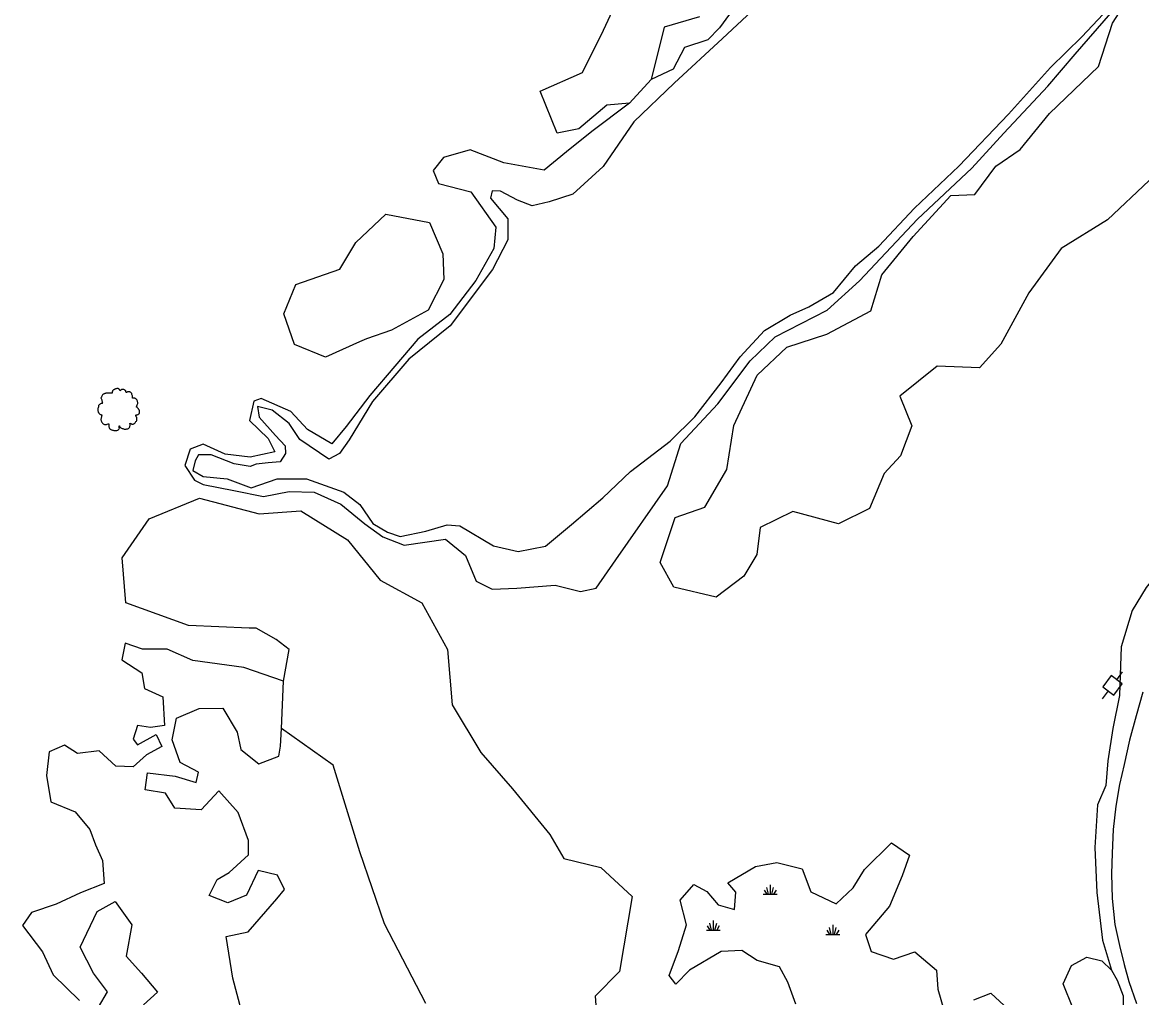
# Model space of a CAD drawing. Extents: x 2160437 to 2172832, y 205694 to 212444.
# Drawn here: x 2170832.1 to 2171239.3, y 207468 to 207822.9 of the extents above; entities that cross this region are included whole.
import ezdxf

# ---------------------------------------------------------------- set-up
doc = ezdxf.new("R2010")
doc.units = 0
for name, color, linetype in [('Default', 7, 'Continuous'), ('RD_EX_H2O', 7, 'Continuous'), ('RD_EX_H2O_WetLd', 7, 'Continuous'), ('RD_EX_Road', 7, 'Continuous'), ('RD_EX_UT', 7, 'Continuous'), ('RD_EX_VEG', 7, 'Continuous'), ('RD_EX_VEG_ShrubLine', 7, 'Continuous'), ('RD_EX_VEG_TreeLine', 7, 'Continuous')]:
    doc.layers.add(name, color=color, linetype=linetype)

# ---------------------------------------------------------------- blocks, each defined once
blk = doc.blocks.new('MARSH')
at = {"layer": 'Default'}
for points in [[(-0.0417, 0), (0.0417, 0)], [(-0.0365, 0.026), (-0.0208, 0)], [(-0.0104, 0), (-0.0208, 0.0417)], [(0, 0.0573), (0, 0)], [(0.0104, 0), (0.0208, 0.0417)], [(0.0365, 0.026), (0.0208, 0)]]:
    blk.add_lwpolyline(points, dxfattribs=at)
blk = doc.blocks.new('T2')
at = {"layer": 'RD_EX_VEG'}
for points in [[(0.05, 7.21), (-0.25, 7.24), (-0.57, 7.14), (-0.82, 7.04), (-1.05, 6.96), (-1.27, 6.86), (-1.57, 6.69), (-1.8, 6.49), (-1.92, 6.24), (-1.97, 6.01), (-2.02, 5.74), (-2.02, 5.56), (-2.15, 5.54), (-2.3, 5.56), (-2.55, 5.64), (-2.8, 5.64), (-3.05, 5.64), (-3.4, 5.61), (-3.75, 5.61), (-4.02, 5.56), (-4.35, 5.51), (-4.72, 5.39), (-5.07, 5.26), (-5.37, 5.01), (-5.62, 4.54), (-5.75, 4.19), (-5.9, 3.94), (-5.75, 3.49), (-5.57, 3.14), (-5.55, 2.94), (-5.47, 2.52), (-5.37, 2.29), (-5.25, 2.09), (-5.32, 2.07), (-5.7, 2.02), (-6, 1.92), (-6.42, 1.69), (-6.64, 1.47), (-6.74, 1.14), (-6.77, 0.79), (-6.87, 0.59), (-6.94, 0.32), (-6.97, 0.24), (-7.02, -0.08), (-6.92, -0.53), (-6.89, -0.88), (-6.77, -1.11), (-6.62, -1.28), (-6.44, -1.53), (-6.05, -1.76), (-5.72, -1.86), (-5.52, -1.88), (-5.7, -2.38), (-5.75, -2.73), (-5.87, -3.13), (-5.87, -3.21), (-5.92, -3.68), (-5.77, -4.01), (-5.7, -4.38), (-5.52, -4.61), (-5.25, -4.91), (-4.92, -5.13), (-4.42, -5.26), (-4.02, -5.23), (-3.45, -5.06), (-3.2, -4.98), (-3.22, -5.16), (-3.2, -5.53), (-3.2, -5.96), (-3.05, -6.28), (-2.95, -6.56), (-2.8, -6.81), (-2.47, -7.03), (-2.07, -7.11), (-1.65, -7.26), (-1.2, -7.33), (-0.7, -7.36), (-0.1, -7.21), (0.18, -7.08), (0.28, -6.91), (0.48, -6.53), (0.43, -6.31), (0.45, -5.71), (0.55, -5.88), (0.73, -6.23), (1.23, -6.53), (1.63, -6.71), (2.1, -6.86), (2.4, -6.93), (2.88, -6.86), (3.25, -6.78), (3.63, -6.66), (3.93, -6.38), (4.1, -6.11), (4.15, -5.83), (4.23, -5.46), (4.28, -5.28)], [(4.28, -5.28), (4.2, -5.11), (4.15, -4.86), (4.23, -4.88), (4.4, -4.93), (4.68, -5.06), (4.9, -5.13), (5.23, -5.11), (5.5, -5.01), (5.95, -4.73), (6.22, -4.26), (6.5, -3.86), (6.57, -3.53), (6.52, -3.31), (6.5, -2.81), (6.3, -2.56), (6.25, -2.43), (6.15, -2.03), (6.22, -1.98), (6.5, -1.93), (6.87, -1.81), (7.15, -1.68), (7.37, -1.51), (7.45, -1.28), (7.42, -0.88), (7.47, -0.48), (7.4, -0.33), (7.3, -0.18), (7.22, 0.02), (7.07, 0.17), (6.97, 0.32), (6.87, 0.42), (6.75, 0.57), (6.57, 0.69), (6.42, 0.74), (6.37, 0.89), (6.52, 1.09), (6.57, 1.19), (6.6, 1.42), (6.82, 1.77), (6.87, 2.17), (6.82, 2.59), (6.77, 2.87), (6.62, 3.14), (6.42, 3.39), (6.3, 3.56), (6.12, 3.69), (5.8, 3.81), (5.55, 3.86), (5.2, 3.86), (5, 3.91), (5.03, 3.96), (5.03, 4.11), (5.03, 4.39), (4.95, 4.84), (4.8, 5.34), (4.8, 5.36), (4.7, 5.61), (4.48, 5.81), (4.3, 5.91), (4.1, 6.04), (3.85, 6.06), (3.55, 6.06), (3.28, 6.01), (3.08, 5.91), (2.9, 5.79), (2.83, 5.94), (2.73, 6.24), (2.68, 6.39), (2.53, 6.56), (2.3, 6.76), (1.85, 6.89), (1.23, 6.81), (0.93, 6.61), (0.78, 6.44), (0.73, 6.56), (0.53, 6.76), (0.43, 6.94), (0.25, 7.06), (0.1, 7.16), (0, 7.21)]]:
    blk.add_spline(points, degree=3, dxfattribs=at)
blk = doc.blocks.new('PP')
at = {"layer": 'RD_EX_UT'}
for p, q in [((2.49, 2.51), (-2.51, 2.51)), ((-2.51, 2.51), (-2.51, -2.49)), ((2.49, -2.49), (2.49, 2.51)), ((-5.94, -0.05), (-2.47, -0.05)), ((-2.51, -2.49), (2.49, -2.49)), ((2.42, -0.05), (6.06, -0.05))]:
    blk.add_line(p, q, dxfattribs=at)

msp = doc.modelspace()

# ---------------------------------------------------------------- linework, layer by layer
at = {"layer": 'RD_EX_H2O'}
msp.add_lwpolyline([(2171108.11, 207837.02), (2171086.85, 207817), (2171069.18, 207800.75), (2171054.53, 207786.71), (2171043.44, 207770.38), (2171032.39, 207760.36), (2171023.73, 207757.51), (2171017.59, 207756.15), (2171012.21, 207758.22), (2171006.05, 207761.46), (2171003, 207761.58), (2171002.47, 207758.87), (2171008.75, 207751.32), (2171008.71, 207743.68), (2171003.12, 207732.88), (2170987.8, 207712.48), (2170972.67, 207700.26), (2170959.55, 207684.86), (2170951, 207670.94), (2170947.51, 207666.01), (2170943.59, 207663.94), (2170933.11, 207671.11), (2170929.15, 207676.91), (2170923.02, 207681.78), (2170917.71, 207683.1), (2170918.29, 207679.26), (2170924.15, 207672.48), (2170927.67, 207668.82), (2170927.8, 207666), (2170925.91, 207663), (2170921.52, 207662.56), (2170917.14, 207662.13), (2170915.01, 207661.28), (2170909.13, 207662.25), (2170900.85, 207665.55), (2170896.24, 207665.53), (2170894.94, 207663.37), (2170894.11, 207659.77), (2170897.91, 207657.61), (2170906.61, 207656.77), (2170915.38, 207653.45), (2170924.78, 207656.78), (2170935.47, 207656.81), (2170949.11, 207651.94), (2170954.9, 207647.44), (2170959.56, 207640.5), (2170964.93, 207637.31), (2170969.56, 207635.83), (2170978.85, 207637.78), (2170986.62, 207640.02), (2170991.27, 207639.72), (2171003.5, 207632.35), (2171012.48, 207630.36), (2171022.38, 207632.33), (2171031.87, 207640.15), (2171043.27, 207649.91), (2171053.32, 207659.41), (2171067.81, 207670.49), (2171076.78, 207679.33), (2171086.31, 207691.68), (2171093.2, 207701.21), (2171102.1, 207710.78), (2171111.47, 207716.37), (2171118.17, 207719.35), (2171127.13, 207724.62), (2171135.16, 207734.29), (2171143.64, 207741.41), (2171156.68, 207755.31), (2171172.78, 207770.56), (2171190.8, 207789.51), (2171206.1, 207806.42), (2171217.47, 207817.55), (2171232.87, 207834.14)], dxfattribs=at)
at = {"layer": 'RD_EX_H2O_WetLd'}
for points in [[(2171113.46, 207465.58), (2171110.54, 207473.66), (2171107.5, 207479.25), (2171099.46, 207481.52), (2171093.87, 207485.11), (2171086.29, 207484.83), (2171074.85, 207477.95), (2171069.78, 207472.93), (2171067.36, 207476.09), (2171070.84, 207485.2), (2171073.7, 207494.51), (2171071.41, 207503.52), (2171076.34, 207509.11), (2171081.11, 207506.61), (2171085.2, 207501.76), (2171091.23, 207500.01), (2171091.69, 207506.33), (2171088.76, 207509.72), (2171098.78, 207515.72), (2171106.61, 207517.22), (2171115.82, 207514.82), (2171118.91, 207506.45), (2171128.13, 207502.1), (2171134.29, 207507.94), (2171138.51, 207514.68), (2171148.24, 207524.28), (2171154.78, 207519.85), (2171152.11, 207512.29), (2171147.53, 207501.23), (2171138.82, 207490.96), (2171140.88, 207484.8), (2171148.98, 207481.99), (2171156.82, 207484.61), (2171164.71, 207478.02), (2171165.1, 207471.1), (2171165.1, 207471.1), (2171167.33, 207463.54)], [(2171178.29, 207467.17), (2171184.43, 207469.65), (2171189.31, 207465.16)]]:
    msp.add_lwpolyline(points, dxfattribs=at)
at = {"layer": 'RD_EX_Road'}
msp.add_lwpolyline([(2171239.71, 207579.15), (2171237.3, 207570.59), (2171234.91, 207561.69), (2171232.87, 207552.88), (2171231.27, 207545.58), (2171229.86, 207537.63), (2171228.89, 207529.12), (2171228.52, 207520.54), (2171228.35, 207513.03), (2171228.56, 207504.01), (2171229.49, 207494.6), (2171231.19, 207487), (2171232.93, 207480.02), (2171234.67, 207473.89), (2171237.38, 207465.85)], dxfattribs=at)
at = {"layer": 'RD_EX_VEG_ShrubLine'}
for points in [[(2171052.97, 207793.47), (2171039.33, 207783.21), (2171030.05, 207775.7), (2171021.91, 207769.09), (2171007.3, 207771.73), (2170994.97, 207776.54), (2170985.33, 207773.68), (2170981.59, 207768.97), (2170983.46, 207764.28), (2170995.28, 207761.14), (2171004.3, 207748.36), (2171003.57, 207740.58), (2170997.08, 207728.92), (2170987.67, 207716.57), (2170976.03, 207707.58), (2170967.57, 207697.75), (2170958.54, 207687.11), (2170949.92, 207675.82), (2170944.73, 207669.53), (2170935.87, 207674.68), (2170929.77, 207681.27), (2170918.96, 207685.94), (2170916.37, 207685.09), (2170914.73, 207677.98), (2170921.5, 207671.4), (2170923.96, 207666.54), (2170914.95, 207664.61), (2170905.89, 207665.77), (2170897.93, 207669.44), (2170893.12, 207667.52), (2170891.2, 207661.57), (2170894.73, 207656.27), (2170897.85, 207654.73), (2170909.04, 207652.53), (2170919.83, 207650.37), (2170929.21, 207652.13), (2170938.3, 207651.92), (2170948, 207647.61), (2170956.72, 207640.38), (2170956.72, 207640.38), (2170963.24, 207635.69), (2170970.99, 207632.68), (2170986.09, 207634.77), (2170993.29, 207628.9), (2170997.15, 207619.56), (2171002.99, 207616.62), (2171011.96, 207617.03), (2171025.99, 207618.13), (2171035.11, 207615.77), (2171040.9, 207617.03), (2171047.96, 207627.25), (2171066.77, 207654.27), (2171071.67, 207669.67), (2171085.07, 207684.02), (2171096.91, 207699.65), (2171105.91, 207708.46), (2171124.83, 207718.17), (2171136.62, 207728.82), (2171157.77, 207751.24), (2171177.52, 207769.86), (2171189.16, 207782.51), (2171205.18, 207799.68), (2171215.04, 207811.33), (2171228.08, 207826.25)], [(2171089.4, 207825.8), (2171085.72, 207820.91), (2171081.48, 207816.48), (2171072.96, 207813.72), (2171068.88, 207805.85), (2171060.83, 207802.1)], [(2171333.62, 207704.99), (2171322.4, 207696.09), (2171314.21, 207689.4), (2171301.71, 207678.98), (2171292.42, 207669.68), (2171284.24, 207664.87), (2171277.02, 207658.29), (2171266.62, 207648.9), (2171257.63, 207636.91), (2171248.26, 207626.32), (2171240.92, 207617.25), (2171235.8, 207608.89), (2171231.83, 207595.61), (2171231.43, 207585.33), (2171231.28, 207577.9), (2171228.8, 207565.97), (2171226.98, 207554.15), (2171226.31, 207545.17), (2171223.26, 207538.1), (2171222.2, 207522.62), (2171222.92, 207506.31), (2171225.03, 207488.96), (2171228.31, 207478.01)], [(2170927.15, 207583.16), (2170912.65, 207588.16), (2170894.12, 207590.67), (2170884.82, 207594.77), (2170875.77, 207594.85), (2170869.48, 207596.93), (2170868.35, 207590.92), (2170875.56, 207586.17), (2170876.53, 207580.52), (2170883.18, 207577.45), (2170883.8, 207567.06), (2170878.77, 207566.32), (2170873.97, 207566.99), (2170872.43, 207562.09), (2170874.03, 207560.03), (2170880.84, 207563.73), (2170882.81, 207559.35), (2170877.26, 207556.4), (2170872.46, 207551.97), (2170866.15, 207552.22), (2170860.04, 207557.79), (2170852.23, 207556.8), (2170847.4, 207559.83), (2170841.88, 207557.38), (2170840.91, 207548.84), (2170842.51, 207539.22), (2170851.34, 207535.57), (2170856.68, 207529.23), (2170858.69, 207523.61), (2170861.24, 207517.95), (2170861.84, 207509.51), (2170853.32, 207506.08), (2170844.41, 207502.02), (2170835.46, 207499), (2170832.13, 207494.2), (2170839.49, 207484.69), (2170843.29, 207476.3), (2170852.96, 207466.95)], [(2170911.79, 207463.2), (2170908.69, 207475.04), (2170906.29, 207490.23), (2170914.32, 207491.94), (2170924.73, 207503.89), (2170927.52, 207507.3), (2170924.95, 207512.57), (2170917.88, 207514.21), (2170913.69, 207505.32), (2170906.81, 207502.52), (2170900.03, 207505.14), (2170902.95, 207511.04), (2170907.35, 207513.5), (2170914.4, 207519.95), (2170914.36, 207525.18), (2170910.67, 207535.35), (2170903.57, 207543.21), (2170897.12, 207536.28), (2170887.64, 207536.97), (2170884.19, 207542.34), (2170876.8, 207543.59), (2170877.6, 207549.76), (2170887.76, 207548.55), (2170895.3, 207546.3), (2170896.22, 207550.07), (2170889.47, 207553.58), (2170886.63, 207561.83), (2170888.2, 207569.68), (2170896.38, 207573.26), (2170905.09, 207573.34), (2170910.23, 207564.54), (2170911.55, 207558.32), (2170918.11, 207553.05), (2170925.41, 207555.82), (2170926.08, 207559.49), (2170926.37, 207565.96)], [(2170859.84, 207464.5), (2170863.05, 207470.14), (2170858.02, 207476.95), (2170853.09, 207486.37), (2170859.39, 207499.39), (2170865.91, 207502.92), (2170871.98, 207494.51), (2170869.9, 207483.12), (2170875.5, 207476.87), (2170881.27, 207469.94), (2170876.17, 207465.35)]]:
    msp.add_lwpolyline(points, dxfattribs=at)
at = {"layer": 'RD_EX_VEG_TreeLine'}
for points in [[(2171078.43, 207824.82), (2171065.53, 207821.17), (2171060.83, 207802.1), (2171052.97, 207793.47), (2171044.7, 207792.79), (2171034.6, 207784.17), (2171026.69, 207782.5), (2171020.48, 207797.82), (2171035.86, 207804.62), (2171043.57, 207820.05), (2171050.94, 207836.05)], [(2171241.99, 207765.36), (2171226.89, 207750.97), (2171209.97, 207740.6), (2171198.25, 207724.46), (2171188.02, 207705.79), (2171180.25, 207697.12), (2171164.84, 207697.78), (2171151.33, 207686.85), (2171155.74, 207676.04), (2171151.53, 207665.12), (2171145.64, 207658.75), (2171140.24, 207645.92), (2171129.01, 207640.38), (2171112.4, 207644.86), (2171100.55, 207639.09), (2171099.29, 207629.26), (2171094.61, 207621.31), (2171084.48, 207613.72), (2171069.11, 207617.39), (2171064.13, 207626.32), (2171069.54, 207642.71), (2171080.33, 207646.42), (2171088.39, 207660.16), (2171090.95, 207676.13), (2171099.4, 207694.49), (2171110.23, 207704.72), (2171124.73, 207709.37), (2171140.72, 207717.93), (2171144.82, 207731.05), (2171156.11, 207744.94), (2171169.82, 207759.86), (2171178.65, 207760.18), (2171186.23, 207770.59), (2171195.04, 207776.64), (2171205.78, 207789.76), (2171223.53, 207806.8), (2171228.62, 207822.53), (2171234.86, 207832.31)], [(2170978.87, 207465.84), (2170963.84, 207494.81), (2170954.86, 207520.99), (2170945.14, 207552.62), (2170926.37, 207565.96), (2170927.15, 207583.16), (2170929.18, 207594.67), (2170924.5, 207598.26), (2170917.23, 207602.42), (2170914.58, 207602.42), (2170892.56, 207603.37), (2170869.81, 207611.6), (2170868.37, 207627.98), (2170878.2, 207642.24), (2170896.55, 207649.71), (2170918.22, 207644.02), (2170933.45, 207645.17), (2170950.39, 207634.52), (2170962.22, 207619.88), (2170977.42, 207611.66), (2170986.76, 207594.7), (2170988.49, 207574.51), (2170998.92, 207557.25), (2171010.38, 207544.02), (2171023.94, 207527.36), (2171029.12, 207518.65), (2171042.5, 207515.34), (2171053.96, 207504.76), (2171049.36, 207477.48), (2171040.52, 207468.48), (2171041.77, 207450.35)]]:
    msp.add_lwpolyline(points, dxfattribs=at)
for points in [[(2170954.79, 207706.6), (2170942.44, 207701.06), (2170931.09, 207705.67), (2170927.25, 207716.83), (2170931.55, 207727.51), (2170947.55, 207733), (2170953.46, 207742.73), (2170964.33, 207753.04), (2170980.28, 207749.98), (2170985.04, 207738.6), (2170985.43, 207729.24), (2170979.72, 207718.18), (2170966.35, 207710.87), (2170957.33, 207707.67)], [(2171232.53, 207465.24), (2171226.68, 207458.95), (2171218.77, 207459.74), (2171214.23, 207464.28), (2171210.71, 207473.04), (2171213.77, 207479.7), (2171219.36, 207482.74), (2171224.84, 207481.34), (2171228.31, 207478.01), (2171230.37, 207474.3), (2171232.59, 207468.68), (2171232.58, 207466.24)]]:
    msp.add_lwpolyline(points, close=True, dxfattribs=at)

# ---------------------------------------------------------------- block references
at = {"layer": 'RD_EX_H2O_WetLd', "xscale": 60, "yscale": 60}
for p in [(2171104.14, 207505.6), (2171083.44, 207492.57), (2171126.93, 207491.02)]:
    msp.add_blockref('MARSH', p, dxfattribs=at)
at = {"layer": 'RD_EX_UT', "xscale": 1.0199999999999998, "yscale": 1.0199999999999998, "rotation": -126.63510500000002}
msp.add_blockref('PP', (2171228.66, 207581.61), dxfattribs=at)
at = {"layer": 'RD_EX_VEG', "xscale": 1.0499999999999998, "yscale": 1.0499999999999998}
msp.add_blockref('T2', (2170866.9, 207682.07), dxfattribs=at)

doc.saveas('drawing.dxf')
